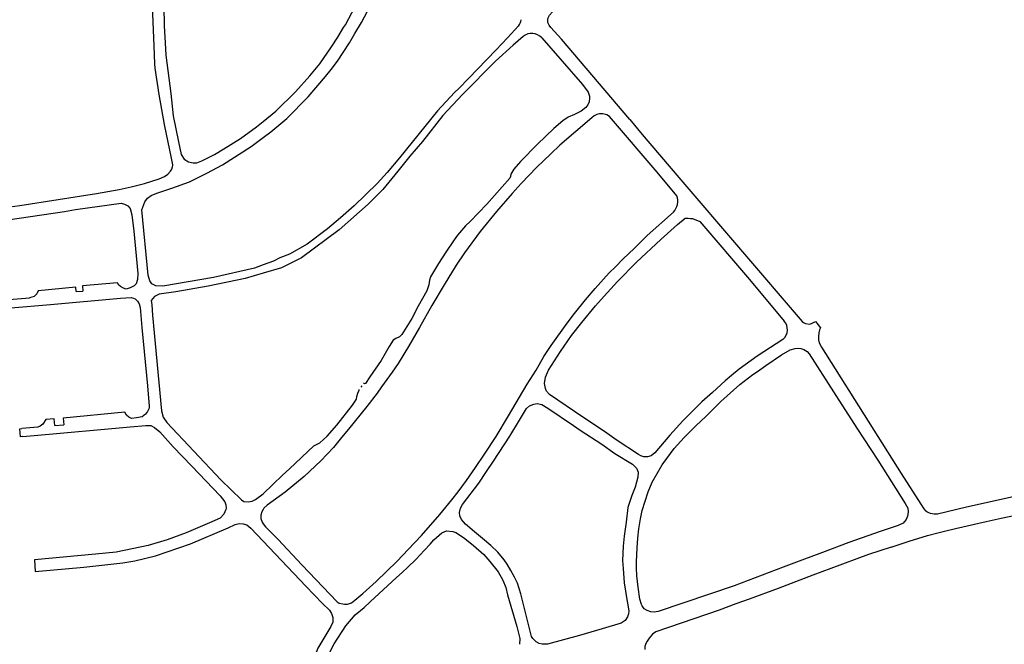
# Model space of a CAD drawing. Extents: x 148869 to 161638, y 453607 to 469810.
# Tile 825 of 1056: x 159109.92 to 159114.22, y 459841.16 to 459843.89. Entities that reach past the tile are written whole.
import ezdxf

# ---------------------------------------------------------------- set-up
doc = ezdxf.new("R2010")
doc.units = 0
doc.layers.add('LKI_V01_KANTRIJWEG', color=252, linetype='CONTINUOUS')

msp = doc.modelspace()

# ---------------------------------------------------------------- linework, layer by layer
at = {"layer": 'LKI_V01_KANTRIJWEG'}
for p, q in [((159110.5491, 459843.9512), (159110.5502, 459843.8645)), ((159110.5491, 459843.9512), (159110.5502, 459843.8645)), ((159110.5502, 459843.8645), (159110.5545, 459843.7905)), ((159110.5502, 459843.8645), (159110.5545, 459843.7905)), ((159112.0512, 459843.8124), (159112.0993, 459843.8638)), ((159112.0512, 459843.8124), (159112.0993, 459843.8638)), ((159110.5097, 459843.6986), (159110.5063, 459843.7776)), ((159110.5097, 459843.6986), (159110.5063, 459843.7776)), ((159110.5545, 459843.7905), (159110.5573, 459843.7363)), ((159110.5545, 459843.7905), (159110.5573, 459843.7363)), ((159112.0019, 459843.7597), (159112.0512, 459843.8124)), ((159112.0019, 459843.7597), (159112.0512, 459843.8124)), ((159110.9761, 459843.4403), (159110.9831, 459843.446)), ((159110.9761, 459843.4403), (159110.9831, 459843.446)), ((159112.5863, 459843.4547), (159112.641, 459843.3901)), ((159112.5863, 459843.4547), (159112.641, 459843.3901)), ((159109.8659, 459843.0158), (159110.1136, 459843.0535)), ((159109.8659, 459843.0158), (159110.1136, 459843.0535)), ((159111.028, 459842.836), (159110.9831, 459842.819)), ((159111.028, 459842.836), (159110.9831, 459842.819)), ((159111.0565, 459842.8495), (159111.028, 459842.836)), ((159111.0565, 459842.8495), (159111.028, 459842.836)), ((159110.1654, 459842.7025), (159110.194, 459842.705)), ((159110.1654, 459842.7025), (159110.194, 459842.705)), ((159109.9605, 459842.6744), (159109.8723, 459842.6661)), ((159109.9605, 459842.6744), (159109.8723, 459842.6661)), ((159109.9617, 459842.6748), (159109.9605, 459842.6744)), ((159109.9617, 459842.6748), (159109.9605, 459842.6744)), ((159113.1458, 459842.3538), (159113.1817, 459842.3792)), ((159113.1458, 459842.3538), (159113.1817, 459842.3792)), ((159113.0312, 459842.3363), (159113.004, 459842.3119)), ((159113.0312, 459842.3363), (159113.004, 459842.3119)), ((159111.4146, 459842.2911), (159111.41, 459842.285)), ((159111.4146, 459842.2911), (159111.41, 459842.285)), ((159112.9192, 459842.1564), (159112.985, 459842.2222)), ((159112.9192, 459842.1564), (159112.985, 459842.2222)), ((159109.9183, 459842.1027), (159109.928, 459842.1036)), ((159109.9183, 459842.1027), (159109.928, 459842.1036)), ((159109.9218, 459842.0676), (159109.9183, 459842.1027)), ((159109.9218, 459842.0676), (159109.9183, 459842.1027)), ((159109.9978, 459842.1097), (159109.928, 459842.1036)), ((159109.9978, 459842.1097), (159109.928, 459842.1036)), ((159110.0721, 459842.1167), (159110.1117, 459842.1205)), ((159110.0721, 459842.1167), (159110.1117, 459842.1205)), ((159112.3405, 459842.1177), (159112.3695, 459842.0972)), ((159112.3405, 459842.1177), (159112.3695, 459842.0972)), ((159112.3695, 459842.0972), (159112.4643, 459842.0351)), ((159112.3695, 459842.0972), (159112.4643, 459842.0351)), ((159109.9313, 459842.0686), (159109.9218, 459842.0676)), ((159109.9313, 459842.0686), (159109.9218, 459842.0676)), ((159112.5277, 459842.0542), (159112.4861, 459842.0837)), ((159112.5277, 459842.0542), (159112.4861, 459842.0837)), ((159112.4643, 459842.0351), (159112.5218, 459841.995)), ((159112.4643, 459842.0351), (159112.5218, 459841.995)), ((159111.9601, 459841.9159), (159111.9909, 459841.9612)), ((159111.9601, 459841.9159), (159111.9909, 459841.9612)), ((159114.1462, 459841.6979), (159114.2111, 459841.712)), ((159114.1462, 459841.6979), (159114.2111, 459841.712)), ((159114.2111, 459841.712), (159114.3089, 459841.7331)), ((159114.2111, 459841.712), (159114.3089, 459841.7331)), ((159113.8082, 459841.6116), (159113.8894, 459841.6357)), ((159113.8082, 459841.6116), (159113.8894, 459841.6357)), ((159111.6893, 459841.5728), (159111.713, 459841.599)), ((159111.6893, 459841.5728), (159111.713, 459841.599)), ((159113.7299, 459841.5858), (159113.8082, 459841.6116)), ((159113.7299, 459841.5858), (159113.8082, 459841.6116)), ((159110.2496, 459841.5547), (159109.9829, 459841.5294)), ((159110.2496, 459841.5547), (159109.9829, 459841.5294)), ((159111.6515, 459841.5308), (159111.6893, 459841.5728)), ((159111.6515, 459841.5308), (159111.6893, 459841.5728)), ((159113.4299, 459841.5624), (159113.3397, 459841.5289)), ((159113.4299, 459841.5624), (159113.3397, 459841.5289)), ((159109.9829, 459841.5294), (159109.9853, 459841.4795)), ((159109.9829, 459841.5294), (159109.9853, 459841.4795)), ((159111.6158, 459841.498), (159111.6515, 459841.5308)), ((159111.6158, 459841.498), (159111.6515, 459841.5308)), ((159113.4663, 459841.4918), (159113.3878, 459841.463)), ((159113.4663, 459841.4918), (159113.3878, 459841.463)), ((159113.135, 459841.4511), (159113.0426, 459841.4169)), ((159113.135, 459841.4511), (159113.0426, 459841.4169)), ((159113.3878, 459841.463), (159113.2931, 459841.427)), ((159113.3878, 459841.463), (159113.2931, 459841.427)), ((159113.2362, 459841.4053), (159113.1083, 459841.3582)), ((159113.2362, 459841.4053), (159113.1083, 459841.3582)), ((159113.2931, 459841.427), (159113.2362, 459841.4053)), ((159113.2931, 459841.427), (159113.2362, 459841.4053)), ((159113.1083, 459841.3582), (159113.0508, 459841.337)), ((159113.1083, 459841.3582), (159113.0508, 459841.337)), ((159112.1057, 459841.1856), (159112.1043, 459841.1606)), ((159112.1057, 459841.1856), (159112.1043, 459841.1606))]:
    msp.add_line(p, q, dxfattribs=at)
for points in [[(159112.5863, 459843.4547), (159112.2874, 459843.8063), (159112.2415, 459843.8574), (159112.2336, 459843.8676), (159112.2288, 459843.8793), (159112.2279, 459843.8917), (159112.2302, 459843.9001), (159112.2357, 459843.9104), (159112.2492, 459843.9254), (159112.3774, 459844.0433), (159112.9942, 459844.6135), (159113.4326, 459845.0213), (159113.8651, 459845.4199), (159114.1421, 459845.6736)], [(159112.5863, 459843.4547), (159112.2874, 459843.8063), (159112.2415, 459843.8574), (159112.2336, 459843.8676), (159112.2288, 459843.8793), (159112.2279, 459843.8917), (159112.2302, 459843.9001), (159112.2357, 459843.9104), (159112.2492, 459843.9254), (159112.3774, 459844.0433), (159112.9942, 459844.6135), (159113.4326, 459845.0213), (159113.8651, 459845.4199), (159114.1421, 459845.6736)], [(159111.2825, 459843.7729), (159111.3104, 459843.8153), (159111.3347, 459843.857), (159111.3431, 459843.8694), (159111.3852, 459843.9488), (159111.4383, 459844.0603), (159111.5641, 459844.3505), (159111.5679, 459844.3709)], [(159111.2825, 459843.7729), (159111.3104, 459843.8153), (159111.3347, 459843.857), (159111.3431, 459843.8694), (159111.3852, 459843.9488), (159111.4383, 459844.0603), (159111.5641, 459844.3505), (159111.5679, 459844.3709)], [(159110.5063, 459843.7776), (159110.5007, 459843.9157), (159110.501, 459844.0171)], [(159110.5063, 459843.7776), (159110.5007, 459843.9157), (159110.501, 459844.0171)], [(159110.9831, 459843.3763), (159111.0163, 459843.401), (159111.0864, 459843.4596), (159111.1805, 459843.5546), (159111.2564, 459843.6425), (159111.2813, 459843.6738), (159111.308, 459843.7101), (159111.3603, 459843.7906), (159111.3847, 459843.8305), (159111.4134, 459843.8797), (159111.4392, 459843.928)], [(159110.9831, 459843.3763), (159111.0163, 459843.401), (159111.0864, 459843.4596), (159111.1805, 459843.5546), (159111.2564, 459843.6425), (159111.2813, 459843.6738), (159111.308, 459843.7101), (159111.3603, 459843.7906), (159111.3847, 459843.8305), (159111.4134, 459843.8797), (159111.4392, 459843.928)], [(159112.1203, 459843.8176), (159112.0772, 459843.7804), (159111.9992, 459843.7095), (159111.8545, 459843.5636), (159111.7695, 459843.4721), (159111.6805, 459843.3594), (159111.6251, 459843.2951), (159111.5724, 459843.2287), (159111.5071, 459843.1489), (159111.4425, 459843.0854), (159111.316, 459842.973), (159111.1506, 459842.8496), (159111.0633, 459842.8069), (159110.9831, 459842.7829)], [(159112.1203, 459843.8176), (159112.0772, 459843.7804), (159111.9992, 459843.7095), (159111.8545, 459843.5636), (159111.7695, 459843.4721), (159111.6805, 459843.3594), (159111.6251, 459843.2951), (159111.5724, 459843.2287), (159111.5071, 459843.1489), (159111.4425, 459843.0854), (159111.316, 459842.973), (159111.1506, 459842.8496), (159111.0633, 459842.8069), (159110.9831, 459842.7829)], [(159112.2019, 459843.8118), (159112.3802, 459843.6077), (159112.4045, 459843.575), (159112.4101, 459843.5575), (159112.4109, 459843.5451), (159112.4094, 459843.5355)], [(159112.2019, 459843.8118), (159112.3802, 459843.6077), (159112.4045, 459843.575), (159112.4101, 459843.5575), (159112.4109, 459843.5451), (159112.4094, 459843.5355)], [(159110.5573, 459843.7363), (159110.5787, 459843.5692), (159110.5898, 459843.4703), (159110.6123, 459843.3569), (159110.6252, 459843.3017), (159110.6383, 459843.2814), (159110.6569, 459843.2692), (159110.6764, 459843.2652), (159110.6933, 459843.2662), (159110.7155, 459843.2742), (159110.77, 459843.3022), (159110.8118, 459843.3273), (159110.8837, 459843.3722), (159110.9541, 459843.4223), (159110.9761, 459843.4403)], [(159110.5573, 459843.7363), (159110.5787, 459843.5692), (159110.5898, 459843.4703), (159110.6123, 459843.3569), (159110.6252, 459843.3017), (159110.6383, 459843.2814), (159110.6569, 459843.2692), (159110.6764, 459843.2652), (159110.6933, 459843.2662), (159110.7155, 459843.2742), (159110.77, 459843.3022), (159110.8118, 459843.3273), (159110.8837, 459843.3722), (159110.9541, 459843.4223), (159110.9761, 459843.4403)], [(159110.9831, 459843.446), (159111.0392, 459843.492), (159111.1247, 459843.5766), (159111.1879, 459843.6466), (159111.2306, 459843.6985), (159111.2825, 459843.7729)], [(159110.9831, 459843.446), (159111.0392, 459843.492), (159111.1247, 459843.5766), (159111.1879, 459843.6466), (159111.2306, 459843.6985), (159111.2825, 459843.7729)], [(159112.0019, 459843.7597), (159111.8401, 459843.5921), (159111.8207, 459843.5729), (159111.7459, 459843.493), (159111.5793, 459843.2875), (159111.5259, 459843.2229), (159111.4815, 459843.1751), (159111.3805, 459843.0781), (159111.3211, 459843.0244), (159111.2645, 459842.9772), (159111.1751, 459842.91), (159111.0978, 459842.8664), (159111.0565, 459842.8495)], [(159112.0019, 459843.7597), (159111.8401, 459843.5921), (159111.8207, 459843.5729), (159111.7459, 459843.493), (159111.5793, 459843.2875), (159111.5259, 459843.2229), (159111.4815, 459843.1751), (159111.3805, 459843.0781), (159111.3211, 459843.0244), (159111.2645, 459842.9772), (159111.1751, 459842.91), (159111.0978, 459842.8664), (159111.0565, 459842.8495)], [(159110.5875, 459843.2561), (159110.5826, 459843.2859), (159110.5511, 459843.4331), (159110.5288, 459843.5641), (159110.5106, 459843.6791), (159110.5097, 459843.6986)], [(159110.5875, 459843.2561), (159110.5826, 459843.2859), (159110.5511, 459843.4331), (159110.5288, 459843.5641), (159110.5106, 459843.6791), (159110.5097, 459843.6986)], [(159112.4094, 459843.5355), (159112.4091, 459843.5327), (159112.4038, 459843.5197), (159112.3947, 459843.5075), (159112.3735, 459843.491), (159112.3448, 459843.4764), (159112.3169, 459843.4646), (159112.2946, 459843.4491), (159112.2551, 459843.4163), (159112.1831, 459843.3466), (159112.1083, 459843.272), (159112.0794, 459843.2383), (159112.0662, 459843.216), (159112.0653, 459843.2063), (159112.0627, 459843.1978), (159111.9621, 459843.0847), (159111.8886, 459843.0087), (159111.8679, 459842.9895), (159111.8339, 459842.9495), (159111.8185, 459842.9282), (159111.7818, 459842.8755), (159111.7508, 459842.8261), (159111.7157, 459842.7667), (159111.7108, 459842.7526), (159111.7075, 459842.7321), (159111.6991, 459842.7064), (159111.6612, 459842.6382), (159111.6329, 459842.5855)], [(159112.4094, 459843.5355), (159112.4091, 459843.5327), (159112.4038, 459843.5197), (159112.3947, 459843.5075), (159112.3735, 459843.491), (159112.3448, 459843.4764), (159112.3169, 459843.4646), (159112.2946, 459843.4491), (159112.2551, 459843.4163), (159112.1831, 459843.3466), (159112.1083, 459843.272), (159112.0794, 459843.2383), (159112.0662, 459843.216), (159112.0653, 459843.2063), (159112.0627, 459843.1978), (159111.9621, 459843.0847), (159111.8886, 459843.0087), (159111.8679, 459842.9895), (159111.8339, 459842.9495), (159111.8185, 459842.9282), (159111.7818, 459842.8755), (159111.7508, 459842.8261), (159111.7157, 459842.7667), (159111.7108, 459842.7526), (159111.7075, 459842.7321), (159111.6991, 459842.7064), (159111.6612, 459842.6382), (159111.6329, 459842.5855)], [(159112.7931, 459843.1218), (159112.7065, 459843.2253), (159112.4986, 459843.4675), (159112.487, 459843.4747), (159112.4694, 459843.4796), (159112.4549, 459843.4793), (159112.442, 459843.4763), (159112.4309, 459843.4708), (159112.4205, 459843.4626), (159112.2813, 459843.3423), (159112.2415, 459843.3054), (159112.1785, 459843.2449), (159112.1467, 459843.2112), (159112.1113, 459843.1756), (159112.0723, 459843.1314), (159112.0042, 459843.0525), (159111.9326, 459842.9651), (159111.8645, 459842.8727), (159111.8271, 459842.8185), (159111.7751, 459842.7329)], [(159112.7931, 459843.1218), (159112.7065, 459843.2253), (159112.4986, 459843.4675), (159112.487, 459843.4747), (159112.4694, 459843.4796), (159112.4549, 459843.4793), (159112.442, 459843.4763), (159112.4309, 459843.4708), (159112.4205, 459843.4626), (159112.2813, 459843.3423), (159112.2415, 459843.3054), (159112.1785, 459843.2449), (159112.1467, 459843.2112), (159112.1113, 459843.1756), (159112.0723, 459843.1314), (159112.0042, 459843.0525), (159111.9326, 459842.9651), (159111.8645, 459842.8727), (159111.8271, 459842.8185), (159111.7751, 459842.7329)], [(159112.641, 459843.3901), (159112.8015, 459843.2009), (159113.3408, 459842.5725), (159113.346, 459842.5681), (159113.3554, 459842.5633), (159113.3748, 459842.5609), (159113.385, 459842.5639), (159113.3996, 459842.5712), (159113.4204, 459842.5445), (159113.417, 459842.536), (159113.413, 459842.5218), (159113.4118, 459842.5067), (159113.4118, 459842.4918), (159113.4149, 459842.4781), (159113.4247, 459842.4595), (159113.7735, 459841.9078), (159113.8599, 459841.7726)], [(159112.641, 459843.3901), (159112.8015, 459843.2009), (159113.3408, 459842.5725), (159113.346, 459842.5681), (159113.3554, 459842.5633), (159113.3748, 459842.5609), (159113.385, 459842.5639), (159113.3996, 459842.5712), (159113.4204, 459842.5445), (159113.417, 459842.536), (159113.413, 459842.5218), (159113.4118, 459842.5067), (159113.4118, 459842.4918), (159113.4149, 459842.4781), (159113.4247, 459842.4595), (159113.7735, 459841.9078), (159113.8599, 459841.7726)], [(159110.9831, 459842.819), (159110.9453, 459842.8047), (159110.7664, 459842.7636), (159110.5446, 459842.7262), (159110.5141, 459842.728), (159110.4958, 459842.7363), (159110.4869, 459842.7494), (159110.4808, 459842.7751), (159110.453, 459843.0604), (159110.4656, 459843.0956), (159110.4779, 459843.1116), (159110.493, 459843.1233), (159110.5185, 459843.1333), (159110.5832, 459843.1554), (159110.6607, 459843.1832), (159110.7367, 459843.2205), (159110.8059, 459843.2571), (159110.9308, 459843.3375), (159110.9831, 459843.3763)], [(159110.9831, 459842.819), (159110.9453, 459842.8047), (159110.7664, 459842.7636), (159110.5446, 459842.7262), (159110.5141, 459842.728), (159110.4958, 459842.7363), (159110.4869, 459842.7494), (159110.4808, 459842.7751), (159110.453, 459843.0604), (159110.4656, 459843.0956), (159110.4779, 459843.1116), (159110.493, 459843.1233), (159110.5185, 459843.1333), (159110.5832, 459843.1554), (159110.6607, 459843.1832), (159110.7367, 459843.2205), (159110.8059, 459843.2571), (159110.9308, 459843.3375), (159110.9831, 459843.3763)], [(159109.853, 459843.0697), (159109.9191, 459843.0789), (159110.2538, 459843.1321), (159110.3526, 459843.1491), (159110.4055, 459843.1601), (159110.4639, 459843.175), (159110.529, 459843.1954), (159110.5513, 459843.2054), (159110.5662, 459843.2163), (159110.5773, 459843.2291), (159110.584, 459843.238)], [(159109.853, 459843.0697), (159109.9191, 459843.0789), (159110.2538, 459843.1321), (159110.3526, 459843.1491), (159110.4055, 459843.1601), (159110.4639, 459843.175), (159110.529, 459843.1954), (159110.5513, 459843.2054), (159110.5662, 459843.2163), (159110.5773, 459843.2291), (159110.584, 459843.238)], [(159110.584, 459843.238), (159110.586, 459843.2477), (159110.5879, 459843.2537), (159110.5875, 459843.2561)], [(159110.584, 459843.238), (159110.586, 459843.2477), (159110.5879, 459843.2537), (159110.5875, 459843.2561)], [(159110.1136, 459843.0535), (159110.1622, 459843.061), (159110.3626, 459843.0894), (159110.3761, 459843.0855), (159110.3909, 459843.0781)], [(159110.1136, 459843.0535), (159110.1622, 459843.061), (159110.3626, 459843.0894), (159110.3761, 459843.0855), (159110.3909, 459843.0781)], [(159110.3909, 459843.0781), (159110.4016, 459843.0653), (159110.4088, 459843.038), (159110.4179, 459842.9664), (159110.4346, 459842.781), (159110.4333, 459842.7551), (159110.427, 459842.7359), (159110.4196, 459842.7285)], [(159110.3909, 459843.0781), (159110.4016, 459843.0653), (159110.4088, 459843.038), (159110.4179, 459842.9664), (159110.4346, 459842.781), (159110.4333, 459842.7551), (159110.427, 459842.7359), (159110.4196, 459842.7285)], [(159112.5238, 459842.8109), (159112.5564, 459842.8446), (159112.6071, 459842.8925), (159112.6625, 459842.9474), (159112.778, 459843.05)], [(159112.5238, 459842.8109), (159112.5564, 459842.8446), (159112.6071, 459842.8925), (159112.6625, 459842.9474), (159112.778, 459843.05)], [(159112.4861, 459842.0837), (159112.3449, 459842.1779), (159112.2356, 459842.2526), (159112.2218, 459842.2668), (159112.2177, 459842.2794), (159112.2135, 459842.3007), (159112.2185, 459842.3278), (159112.2315, 459842.3589), (159112.2831, 459842.4403), (159112.3323, 459842.5101), (159112.3777, 459842.568), (159112.4368, 459842.6397), (159112.4741, 459842.6833), (159112.5324, 459842.7474), (159112.6161, 459842.8319), (159112.7227, 459842.9301), (159112.7948, 459842.9957), (159112.8287, 459843.023), (159112.8416, 459843.0237), (159112.8522, 459843.0227)], [(159112.4861, 459842.0837), (159112.3449, 459842.1779), (159112.2356, 459842.2526), (159112.2218, 459842.2668), (159112.2177, 459842.2794), (159112.2135, 459842.3007), (159112.2185, 459842.3278), (159112.2315, 459842.3589), (159112.2831, 459842.4403), (159112.3323, 459842.5101), (159112.3777, 459842.568), (159112.4368, 459842.6397), (159112.4741, 459842.6833), (159112.5324, 459842.7474), (159112.6161, 459842.8319), (159112.7227, 459842.9301), (159112.7948, 459842.9957), (159112.8287, 459843.023), (159112.8416, 459843.0237), (159112.8522, 459843.0227)], [(159112.8522, 459843.0227), (159112.8611, 459843.0217), (159112.8931, 459843.0089), (159113.1101, 459842.7556), (159113.2625, 459842.5733)], [(159112.8522, 459843.0227), (159112.8611, 459843.0217), (159112.8931, 459843.0089), (159113.1101, 459842.7556), (159113.2625, 459842.5733)], [(159110.9831, 459842.7829), (159110.9045, 459842.7595), (159110.742, 459842.7259), (159110.6008, 459842.7022), (159110.5287, 459842.6909), (159110.5083, 459842.6815), (159110.4932, 459842.6644), (159110.4958, 459842.6453)], [(159110.9831, 459842.7829), (159110.9045, 459842.7595), (159110.742, 459842.7259), (159110.6008, 459842.7022), (159110.5287, 459842.6909), (159110.5083, 459842.6815), (159110.4932, 459842.6644), (159110.4958, 459842.6453)], [(159111.3393, 459841.3358), (159111.3514, 459841.3356), (159111.3696, 459841.342), (159111.3843, 459841.3533), (159111.4191, 459841.3829), (159111.478, 459841.4354), (159111.5698, 459841.5241), (159111.6177, 459841.5751), (159111.6762, 459841.6364), (159111.7553, 459841.7279), (159111.8088, 459841.7929), (159111.836, 459841.8279), (159111.8723, 459841.8774), (159111.9114, 459841.9335), (159111.9515, 459841.9924), (159112.0025, 459842.0694), (159112.0567, 459842.1589), (159112.1384, 459842.2974), (159112.1766, 459842.3598), (159112.2113, 459842.4184), (159112.2434, 459842.4671), (159112.3124, 459842.5641), (159112.3451, 459842.6064), (159112.3933, 459842.6666), (159112.4352, 459842.7168), (159112.4966, 459842.7841), (159112.5238, 459842.8109)], [(159111.3393, 459841.3358), (159111.3514, 459841.3356), (159111.3696, 459841.342), (159111.3843, 459841.3533), (159111.4191, 459841.3829), (159111.478, 459841.4354), (159111.5698, 459841.5241), (159111.6177, 459841.5751), (159111.6762, 459841.6364), (159111.7553, 459841.7279), (159111.8088, 459841.7929), (159111.836, 459841.8279), (159111.8723, 459841.8774), (159111.9114, 459841.9335), (159111.9515, 459841.9924), (159112.0025, 459842.0694), (159112.0567, 459842.1589), (159112.1384, 459842.2974), (159112.1766, 459842.3598), (159112.2113, 459842.4184), (159112.2434, 459842.4671), (159112.3124, 459842.5641), (159112.3451, 459842.6064), (159112.3933, 459842.6666), (159112.4352, 459842.7168), (159112.4966, 459842.7841), (159112.5238, 459842.8109)], [(159110.3836, 459842.7139), (159110.3721, 459842.7179), (159110.3586, 459842.7249), (159110.3522, 459842.7304), (159110.3462, 459842.7403), (159110.1931, 459842.7272), (159110.194, 459842.705)], [(159110.3836, 459842.7139), (159110.3721, 459842.7179), (159110.3586, 459842.7249), (159110.3522, 459842.7304), (159110.3462, 459842.7403), (159110.1931, 459842.7272), (159110.194, 459842.705)], [(159110.1654, 459842.7025), (159110.1635, 459842.7217), (159109.9988, 459842.706), (159109.993, 459842.6933), (159109.9813, 459842.6811), (159109.9617, 459842.6748)], [(159110.1654, 459842.7025), (159110.1635, 459842.7217), (159109.9988, 459842.706), (159109.993, 459842.6933), (159109.9813, 459842.6811), (159109.9617, 459842.6748)], [(159110.4196, 459842.7285), (159110.4018, 459842.7186), (159110.3836, 459842.7139)], [(159110.4196, 459842.7285), (159110.4018, 459842.7186), (159110.3836, 459842.7139)], [(159111.7751, 459842.7329), (159111.7214, 459842.6414), (159111.6676, 459842.5451), (159111.6195, 459842.462), (159111.5732, 459842.3886), (159111.5479, 459842.3498), (159111.5013, 459842.2866), (159111.482, 459842.2588), (159111.4364, 459842.2004), (159111.3561, 459842.1007), (159111.3258, 459842.0649), (159111.2906, 459842.0211), (159111.235, 459841.9626), (159111.1625, 459841.8945), (159111.0789, 459841.8259)], [(159111.7751, 459842.7329), (159111.7214, 459842.6414), (159111.6676, 459842.5451), (159111.6195, 459842.462), (159111.5732, 459842.3886), (159111.5479, 459842.3498), (159111.5013, 459842.2866), (159111.482, 459842.2588), (159111.4364, 459842.2004), (159111.3561, 459842.1007), (159111.3258, 459842.0649), (159111.2906, 459842.0211), (159111.235, 459841.9626), (159111.1625, 459841.8945), (159111.0789, 459841.8259)], [(159109.879, 459842.6311), (159110.0529, 459842.6457), (159110.3587, 459842.6742), (159110.4059, 459842.6764), (159110.4166, 459842.674), (159110.4233, 459842.671), (159110.4331, 459842.6614), (159110.4413, 459842.6486), (159110.4458, 459842.6336), (159110.4529, 459842.545), (159110.4777, 459842.291), (159110.4849, 459842.202), (159110.484, 459842.1926), (159110.4778, 459842.1777), (159110.4691, 459842.1674)], [(159109.879, 459842.6311), (159110.0529, 459842.6457), (159110.3587, 459842.6742), (159110.4059, 459842.6764), (159110.4166, 459842.674), (159110.4233, 459842.671), (159110.4331, 459842.6614), (159110.4413, 459842.6486), (159110.4458, 459842.6336), (159110.4529, 459842.545), (159110.4777, 459842.291), (159110.4849, 459842.202), (159110.484, 459842.1926), (159110.4778, 459842.1777), (159110.4691, 459842.1674)], [(159110.4958, 459842.6453), (159110.4986, 459842.6), (159110.5388, 459842.1811), (159110.5464, 459842.1532), (159110.5619, 459842.131), (159110.7987, 459841.8797), (159110.8881, 459841.7917), (159110.8991, 459841.785), (159110.9179, 459841.7835), (159110.9348, 459841.7868), (159110.9494, 459841.7933), (159110.9831, 459841.8184)], [(159110.4958, 459842.6453), (159110.4986, 459842.6), (159110.5388, 459842.1811), (159110.5464, 459842.1532), (159110.5619, 459842.131), (159110.7987, 459841.8797), (159110.8881, 459841.7917), (159110.8991, 459841.785), (159110.9179, 459841.7835), (159110.9348, 459841.7868), (159110.9494, 459841.7933), (159110.9831, 459841.8184)], [(159111.6329, 459842.5855), (159111.5893, 459842.5146), (159111.5797, 459842.5046), (159111.5636, 459842.4977), (159111.5513, 459842.4897), (159111.535, 459842.4631), (159111.4995, 459842.4015), (159111.4504, 459842.3301), (159111.4314, 459842.3014), (159111.4263, 459842.2994), (159111.4217, 459842.302)], [(159111.6329, 459842.5855), (159111.5893, 459842.5146), (159111.5797, 459842.5046), (159111.5636, 459842.4977), (159111.5513, 459842.4897), (159111.535, 459842.4631), (159111.4995, 459842.4015), (159111.4504, 459842.3301), (159111.4314, 459842.3014), (159111.4263, 459842.2994), (159111.4217, 459842.302)], [(159113.2567, 459842.4932), (159113.1444, 459842.4198), (159113.0655, 459842.3641), (159113.0312, 459842.3363)], [(159113.2567, 459842.4932), (159113.1444, 459842.4198), (159113.0655, 459842.3641), (159113.0312, 459842.3363)], [(159113.1817, 459842.3792), (159113.2509, 459842.4257), (159113.2878, 459842.4486), (159113.31, 459842.4543), (159113.3241, 459842.4552), (159113.3343, 459842.4537)], [(159113.1817, 459842.3792), (159113.2509, 459842.4257), (159113.2878, 459842.4486), (159113.31, 459842.4543), (159113.3241, 459842.4552), (159113.3343, 459842.4537)], [(159113.3343, 459842.4537), (159113.3486, 459842.4496), (159113.362, 459842.4411), (159113.3716, 459842.4298), (159113.4782, 459842.2645), (159113.5794, 459842.106), (159113.6711, 459841.9652), (159113.7912, 459841.7768), (159113.803, 459841.756)], [(159113.3343, 459842.4537), (159113.3486, 459842.4496), (159113.362, 459842.4411), (159113.3716, 459842.4298), (159113.4782, 459842.2645), (159113.5794, 459842.106), (159113.6711, 459841.9652), (159113.7912, 459841.7768), (159113.803, 459841.756)], [(159112.985, 459842.2222), (159113.0681, 459842.2963), (159113.125, 459842.3403), (159113.1458, 459842.3538)], [(159112.985, 459842.2222), (159113.0681, 459842.2963), (159113.125, 459842.3403), (159113.1458, 459842.3538)], [(159113.004, 459842.3119), (159112.9487, 459842.2615), (159112.9012, 459842.2207), (159112.8185, 459842.1369), (159112.7619, 459842.0753), (159112.6958, 459841.998), (159112.6797, 459841.985), (159112.6639, 459841.9802), (159112.6487, 459841.9801), (159112.635, 459841.9842), (159112.6253, 459841.9897), (159112.5277, 459842.0542)], [(159113.004, 459842.3119), (159112.9487, 459842.2615), (159112.9012, 459842.2207), (159112.8185, 459842.1369), (159112.7619, 459842.0753), (159112.6958, 459841.998), (159112.6797, 459841.985), (159112.6639, 459841.9802), (159112.6487, 459841.9801), (159112.635, 459841.9842), (159112.6253, 459841.9897), (159112.5277, 459842.0542)], [(159110.9831, 459841.8184), (159111.0682, 459841.9004), (159111.0989, 459841.9275), (159111.2045, 459842.0276), (159111.2314, 459842.0419), (159111.2626, 459842.0706), (159111.305, 459842.1184), (159111.3743, 459842.2063), (159111.3918, 459842.2324), (159111.3923, 459842.2443), (159111.3968, 459842.2579), (159111.4027, 459842.2718), (159111.4028, 459842.2751)], [(159110.9831, 459841.8184), (159111.0682, 459841.9004), (159111.0989, 459841.9275), (159111.2045, 459842.0276), (159111.2314, 459842.0419), (159111.2626, 459842.0706), (159111.305, 459842.1184), (159111.3743, 459842.2063), (159111.3918, 459842.2324), (159111.3923, 459842.2443), (159111.3968, 459842.2579), (159111.4027, 459842.2718), (159111.4028, 459842.2751)], [(159111.9909, 459841.9612), (159112.0623, 459842.0711), (159112.1037, 459842.1404), (159112.1349, 459842.1909), (159112.1476, 459842.2035), (159112.1664, 459842.2108), (159112.1815, 459842.2133), (159112.2018, 459842.2088), (159112.2282, 459842.193), (159112.3405, 459842.1177)], [(159111.9909, 459841.9612), (159112.0623, 459842.0711), (159112.1037, 459842.1404), (159112.1349, 459842.1909), (159112.1476, 459842.2035), (159112.1664, 459842.2108), (159112.1815, 459842.2133), (159112.2018, 459842.2088), (159112.2282, 459842.193), (159112.3405, 459842.1177)], [(159110.0721, 459842.1167), (159110.0692, 459842.1462), (159110.0324, 459842.1429), (159110.0195, 459842.1235), (159110.0075, 459842.1138), (159109.9978, 459842.1097)], [(159110.0721, 459842.1167), (159110.0692, 459842.1462), (159110.0324, 459842.1429), (159110.0195, 459842.1235), (159110.0075, 459842.1138), (159109.9978, 459842.1097)], [(159110.4068, 459842.148), (159110.3949, 459842.1532), (159110.3852, 459842.1629), (159110.3782, 459842.1749), (159110.1083, 459842.1497), (159110.1117, 459842.1205)], [(159110.4068, 459842.148), (159110.3949, 459842.1532), (159110.3852, 459842.1629), (159110.3782, 459842.1749), (159110.1083, 459842.1497), (159110.1117, 459842.1205)], [(159110.4691, 459842.1674), (159110.4535, 459842.1557), (159110.4298, 459842.15), (159110.4068, 459842.148)], [(159110.4691, 459842.1674), (159110.4535, 459842.1557), (159110.4298, 459842.15), (159110.4068, 459842.148)], [(159112.6374, 459841.3352), (159112.6314, 459841.3584), (159112.6233, 459841.4104), (159112.6171, 459841.4601), (159112.6163, 459841.4953), (159112.6166, 459841.5213), (159112.619, 459841.5822), (159112.6218, 459841.624), (159112.6266, 459841.6657), (159112.6341, 459841.7098), (159112.6416, 459841.745), (159112.667, 459841.8271), (159112.6843, 459841.8689), (159112.7281, 459841.9455), (159112.7486, 459841.9731), (159112.7816, 459842.0161), (159112.8251, 459842.0653), (159112.8772, 459842.1175), (159112.9192, 459842.1564)], [(159112.6374, 459841.3352), (159112.6314, 459841.3584), (159112.6233, 459841.4104), (159112.6171, 459841.4601), (159112.6163, 459841.4953), (159112.6166, 459841.5213), (159112.619, 459841.5822), (159112.6218, 459841.624), (159112.6266, 459841.6657), (159112.6341, 459841.7098), (159112.6416, 459841.745), (159112.667, 459841.8271), (159112.6843, 459841.8689), (159112.7281, 459841.9455), (159112.7486, 459841.9731), (159112.7816, 459842.0161), (159112.8251, 459842.0653), (159112.8772, 459842.1175), (159112.9192, 459842.1564)], [(159109.9313, 459842.0686), (159110.0798, 459842.0815), (159110.305, 459842.1021), (159110.401, 459842.1117), (159110.4693, 459842.1179), (159110.4919, 459842.117), (159110.5084, 459842.1088), (159110.5311, 459842.0889), (159110.5897, 459842.0239), (159110.671, 459841.9396), (159110.7956, 459841.8094), (159110.8151, 459841.7841), (159110.8203, 459841.7703), (159110.8208, 459841.7559)], [(159109.9313, 459842.0686), (159110.0798, 459842.0815), (159110.305, 459842.1021), (159110.401, 459842.1117), (159110.4693, 459842.1179), (159110.4919, 459842.117), (159110.5084, 459842.1088), (159110.5311, 459842.0889), (159110.5897, 459842.0239), (159110.671, 459841.9396), (159110.7956, 459841.8094), (159110.8151, 459841.7841), (159110.8203, 459841.7703), (159110.8208, 459841.7559)], [(159112.5218, 459841.995), (159112.5993, 459841.9475), (159112.6162, 459841.9304), (159112.623, 459841.913), (159112.6216, 459841.8913), (159112.6101, 459841.847), (159112.595, 459841.8115), (159112.5788, 459841.7594), (159112.5712, 459841.6952), (159112.5629, 459841.6328), (159112.5583, 459841.5899), (159112.5556, 459841.5263), (159112.5576, 459841.4919), (159112.5622, 459841.4296), (159112.5741, 459841.3564), (159112.5803, 459841.3251)], [(159112.5218, 459841.995), (159112.5993, 459841.9475), (159112.6162, 459841.9304), (159112.623, 459841.913), (159112.6216, 459841.8913), (159112.6101, 459841.847), (159112.595, 459841.8115), (159112.5788, 459841.7594), (159112.5712, 459841.6952), (159112.5629, 459841.6328), (159112.5583, 459841.5899), (159112.5556, 459841.5263), (159112.5576, 459841.4919), (159112.5622, 459841.4296), (159112.5741, 459841.3564), (159112.5803, 459841.3251)], [(159111.844, 459841.7223), (159111.8422, 459841.7363), (159111.8458, 459841.7552), (159111.8556, 459841.7725), (159111.9272, 459841.865), (159111.9601, 459841.9159)], [(159111.844, 459841.7223), (159111.8422, 459841.7363), (159111.8458, 459841.7552), (159111.8556, 459841.7725), (159111.9272, 459841.865), (159111.9601, 459841.9159)], [(159111.0789, 459841.8259), (159111.0005, 459841.7682), (159110.9861, 459841.7552), (159110.9831, 459841.7501)], [(159111.0789, 459841.8259), (159111.0005, 459841.7682), (159110.9861, 459841.7552), (159110.9831, 459841.7501)], [(159114.3431, 459841.8228), (159114.0593, 459841.7604), (159113.9331, 459841.7297), (159113.9186, 459841.7302), (159113.9098, 459841.731), (159113.9025, 459841.7327), (159113.8942, 459841.7358), (159113.8863, 459841.74), (159113.8808, 459841.7439)], [(159114.3431, 459841.8228), (159114.0593, 459841.7604), (159113.9331, 459841.7297), (159113.9186, 459841.7302), (159113.9098, 459841.731), (159113.9025, 459841.7327), (159113.8942, 459841.7358), (159113.8863, 459841.74), (159113.8808, 459841.7439)], [(159110.8208, 459841.7559), (159110.8199, 459841.7496), (159110.8115, 459841.7299), (159110.7954, 459841.7123), (159110.7488, 459841.6912), (159110.7176, 459841.6781)], [(159110.8208, 459841.7559), (159110.8199, 459841.7496), (159110.8115, 459841.7299), (159110.7954, 459841.7123), (159110.7488, 459841.6912), (159110.7176, 459841.6781)], [(159110.9831, 459841.7501), (159110.9769, 459841.74), (159110.9736, 459841.7251)], [(159110.9831, 459841.7501), (159110.9769, 459841.74), (159110.9736, 459841.7251)], [(159113.803, 459841.756), (159113.8034, 459841.7551), (159113.8045, 459841.7416), (159113.8035, 459841.728), (159113.8021, 459841.7215)], [(159113.803, 459841.756), (159113.8034, 459841.7551), (159113.8045, 459841.7416), (159113.8035, 459841.728), (159113.8021, 459841.7215)], [(159113.8599, 459841.7726), (159113.8725, 459841.753), (159113.8808, 459841.7439)], [(159113.8599, 459841.7726), (159113.8725, 459841.753), (159113.8808, 459841.7439)], [(159110.9736, 459841.7251), (159110.9735, 459841.7103), (159110.9784, 459841.6944), (159110.9831, 459841.688)], [(159110.9736, 459841.7251), (159110.9735, 459841.7103), (159110.9784, 459841.6944), (159110.9831, 459841.688)], [(159112.1543, 459841.2066), (159112.1096, 459841.3809), (159112.0951, 459841.4277), (159112.0826, 459841.4537), (159112.067, 459841.4833), (159112.0503, 459841.5111), (159112.0366, 459841.5305), (159112.0089, 459841.5627), (159111.9785, 459841.5921), (159111.9423, 459841.6235), (159111.9072, 459841.6525), (159111.8679, 459841.6862), (159111.8506, 459841.7057), (159111.844, 459841.7223)], [(159112.1543, 459841.2066), (159112.1096, 459841.3809), (159112.0951, 459841.4277), (159112.0826, 459841.4537), (159112.067, 459841.4833), (159112.0503, 459841.5111), (159112.0366, 459841.5305), (159112.0089, 459841.5627), (159111.9785, 459841.5921), (159111.9423, 459841.6235), (159111.9072, 459841.6525), (159111.8679, 459841.6862), (159111.8506, 459841.7057), (159111.844, 459841.7223)], [(159113.8021, 459841.7215), (159113.7957, 459841.7067), (159113.7829, 459841.6902), (159113.7604, 459841.6796), (159113.6817, 459841.6531), (159113.5452, 459841.6062), (159113.4299, 459841.5624)], [(159113.8021, 459841.7215), (159113.7957, 459841.7067), (159113.7829, 459841.6902), (159113.7604, 459841.6796), (159113.6817, 459841.6531), (159113.5452, 459841.6062), (159113.4299, 459841.5624)], [(159109.9853, 459841.4795), (159110.1982, 459841.4979), (159110.3693, 459841.5161), (159110.422, 459841.5255), (159110.5125, 459841.5473), (159110.6658, 459841.6), (159110.8305, 459841.6696), (159110.8606, 459841.6848), (159110.878, 459841.6892), (159110.8961, 459841.6879), (159110.9124, 459841.6824), (159110.9289, 459841.6685), (159110.9831, 459841.6114)], [(159109.9853, 459841.4795), (159110.1982, 459841.4979), (159110.3693, 459841.5161), (159110.422, 459841.5255), (159110.5125, 459841.5473), (159110.6658, 459841.6), (159110.8305, 459841.6696), (159110.8606, 459841.6848), (159110.878, 459841.6892), (159110.8961, 459841.6879), (159110.9124, 459841.6824), (159110.9289, 459841.6685), (159110.9831, 459841.6114)], [(159110.7176, 459841.6781), (159110.6462, 459841.6482), (159110.5626, 459841.6167), (159110.4802, 459841.5921), (159110.3408, 459841.5641), (159110.2496, 459841.5547)], [(159110.7176, 459841.6781), (159110.6462, 459841.6482), (159110.5626, 459841.6167), (159110.4802, 459841.5921), (159110.3408, 459841.5641), (159110.2496, 459841.5547)], [(159110.9831, 459841.688), (159110.993, 459841.6744), (159111.0494, 459841.6184), (159111.1529, 459841.5077), (159111.3062, 459841.347), (159111.3149, 459841.3411), (159111.3316, 459841.3369), (159111.3393, 459841.3358)], [(159110.9831, 459841.688), (159110.993, 459841.6744), (159111.0494, 459841.6184), (159111.1529, 459841.5077), (159111.3062, 459841.347), (159111.3149, 459841.3411), (159111.3316, 459841.3369), (159111.3393, 459841.3358)], [(159113.964, 459841.6556), (159114.012, 459841.6673), (159114.1462, 459841.6979)], [(159113.964, 459841.6556), (159114.012, 459841.6673), (159114.1462, 459841.6979)], [(159111.713, 459841.599), (159111.7298, 459841.6175), (159111.7642, 459841.6473), (159111.7856, 459841.6569), (159111.8123, 459841.6539), (159111.8258, 459841.6488), (159111.8456, 459841.636), (159111.8659, 459841.6236), (159111.9035, 459841.5933), (159111.9479, 459841.5525), (159111.9747, 459841.5224), (159112.0109, 459841.4779), (159112.0319, 459841.4408), (159112.0444, 459841.409), (159112.0521, 459841.3769), (159112.0931, 459841.2387), (159112.1057, 459841.1856)], [(159111.713, 459841.599), (159111.7298, 459841.6175), (159111.7642, 459841.6473), (159111.7856, 459841.6569), (159111.8123, 459841.6539), (159111.8258, 459841.6488), (159111.8456, 459841.636), (159111.8659, 459841.6236), (159111.9035, 459841.5933), (159111.9479, 459841.5525), (159111.9747, 459841.5224), (159112.0109, 459841.4779), (159112.0319, 459841.4408), (159112.0444, 459841.409), (159112.0521, 459841.3769), (159112.0931, 459841.2387), (159112.1057, 459841.1856)], [(159113.8894, 459841.6357), (159113.9342, 459841.6483), (159113.964, 459841.6556)], [(159113.8894, 459841.6357), (159113.9342, 459841.6483), (159113.964, 459841.6556)], [(159110.9831, 459841.6114), (159111.1691, 459841.4154), (159111.2426, 459841.3394), (159111.2727, 459841.3093), (159111.2822, 459841.2949), (159111.2873, 459841.2785), (159111.2882, 459841.2568), (159111.2795, 459841.2391), (159111.223, 459841.1443), (159111.2056, 459841.101), (159111.1971, 459841.0696), (159111.1917, 459841.0221), (159111.1947, 459840.989), (159111.1961, 459840.9539)], [(159110.9831, 459841.6114), (159111.1691, 459841.4154), (159111.2426, 459841.3394), (159111.2727, 459841.3093), (159111.2822, 459841.2949), (159111.2873, 459841.2785), (159111.2882, 459841.2568), (159111.2795, 459841.2391), (159111.223, 459841.1443), (159111.2056, 459841.101), (159111.1971, 459841.0696), (159111.1917, 459841.0221), (159111.1947, 459840.989), (159111.1961, 459840.9539)], [(159113.7299, 459841.5858), (159113.6314, 459841.5538), (159113.4663, 459841.4918)], [(159113.7299, 459841.5858), (159113.6314, 459841.5538), (159113.4663, 459841.4918)], [(159111.2473, 459840.9578), (159111.2403, 459840.9817), (159111.2405, 459841.0119), (159111.248, 459841.0475), (159111.2609, 459841.0968), (159111.2942, 459841.1633), (159111.3447, 459841.2413), (159111.3861, 459841.2901), (159111.4245, 459841.322), (159111.4515, 459841.346), (159111.5658, 459841.4532), (159111.5908, 459841.4751), (159111.6158, 459841.498)], [(159111.2473, 459840.9578), (159111.2403, 459840.9817), (159111.2405, 459841.0119), (159111.248, 459841.0475), (159111.2609, 459841.0968), (159111.2942, 459841.1633), (159111.3447, 459841.2413), (159111.3861, 459841.2901), (159111.4245, 459841.322), (159111.4515, 459841.346), (159111.5658, 459841.4532), (159111.5908, 459841.4751), (159111.6158, 459841.498)], [(159113.3397, 459841.5289), (159113.2574, 459841.4984), (159113.135, 459841.4511)], [(159113.3397, 459841.5289), (159113.2574, 459841.4984), (159113.135, 459841.4511)], [(159113.0426, 459841.4169), (159112.7112, 459841.3041), (159112.6941, 459841.3009), (159112.679, 459841.3028), (159112.6628, 459841.3078), (159112.6501, 459841.3159)], [(159113.0426, 459841.4169), (159112.7112, 459841.3041), (159112.6941, 459841.3009), (159112.679, 459841.3028), (159112.6628, 459841.3078), (159112.6501, 459841.3159)], [(159112.5803, 459841.3251), (159112.5832, 459841.3062), (159112.5817, 459841.2934)], [(159112.5803, 459841.3251), (159112.5832, 459841.3062), (159112.5817, 459841.2934)], [(159112.6501, 459841.3159), (159112.6405, 459841.3291), (159112.6374, 459841.3352)], [(159112.6501, 459841.3159), (159112.6405, 459841.3291), (159112.6374, 459841.3352)], [(159113.0508, 459841.337), (159112.9773, 459841.31), (159112.7011, 459841.2154), (159112.6867, 459841.2047), (159112.6709, 459841.1868), (159112.6622, 459841.1747), (159112.6573, 459841.1643)], [(159113.0508, 459841.337), (159112.9773, 459841.31), (159112.7011, 459841.2154), (159112.6867, 459841.2047), (159112.6709, 459841.1868), (159112.6622, 459841.1747), (159112.6573, 459841.1643)], [(159112.5817, 459841.2934), (159112.5769, 459841.2811), (159112.5668, 459841.2648), (159112.5496, 459841.253), (159112.4657, 459841.228), (159112.3661, 459841.1998), (159112.2264, 459841.1613), (159112.2029, 459841.1607), (159112.1903, 459841.1638), (159112.1778, 459841.1707), (159112.1684, 459841.1795)], [(159112.5817, 459841.2934), (159112.5769, 459841.2811), (159112.5668, 459841.2648), (159112.5496, 459841.253), (159112.4657, 459841.228), (159112.3661, 459841.1998), (159112.2264, 459841.1613), (159112.2029, 459841.1607), (159112.1903, 459841.1638), (159112.1778, 459841.1707), (159112.1684, 459841.1795)], [(159112.1684, 459841.1795), (159112.1624, 459841.1859), (159112.1574, 459841.1954), (159112.1543, 459841.2066)], [(159112.1684, 459841.1795), (159112.1624, 459841.1859), (159112.1574, 459841.1954), (159112.1543, 459841.2066)], [(159112.6573, 459841.1643), (159112.6532, 459841.1514), (159112.6533, 459841.138)], [(159112.6573, 459841.1643), (159112.6532, 459841.1514), (159112.6533, 459841.138)]]:
    msp.add_lwpolyline(points, dxfattribs=at)
for centre, radius, start, end in [((159112.0642, 459843.8965), 0.048, 316.9592, 353.7335), ((159112.0642, 459843.8965), 0.048, 316.9592, 353.7335), ((159112.1582, 459843.7737), 0.058, 41.1256, 130.8579), ((159112.1582, 459843.7737), 0.058, 41.1256, 130.8579), ((159112.7221, 459843.0993), 0.0745, 318.6316, 17.5991), ((159112.7221, 459843.0993), 0.0745, 318.6316, 17.5991), ((159113.2201, 459842.5363), 0.0562, 357.3357, 41.083), ((159113.2201, 459842.5363), 0.0562, 357.3357, 41.083), ((159113.2198, 459842.5359), 0.0564, 310.7968, 357.7484), ((159113.2198, 459842.5359), 0.0564, 310.7968, 357.7484)]:
    msp.add_arc(centre, radius, start, end, dxfattribs=at)

doc.saveas('drawing.dxf')
